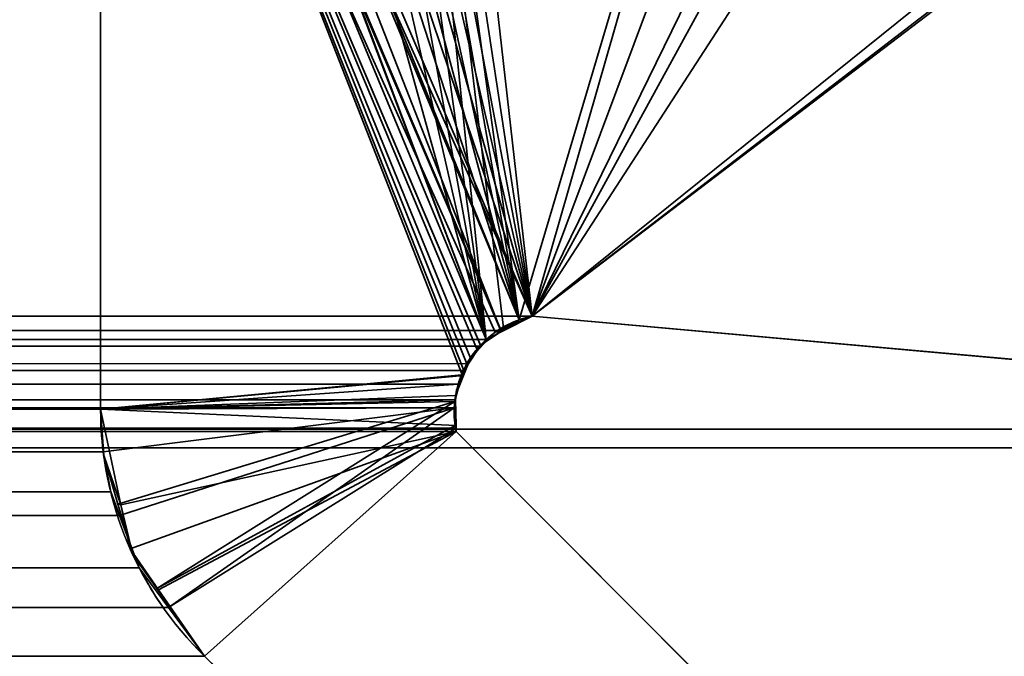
# Model space of a CAD drawing. Header units: millimetres. Extents: x -603 to 3703, y -120 to 249.
# Tile 623 of 656: x 1971.89 to 1973.71, y 3.48 to 4.65. Entities that reach past the tile are written whole.
import ezdxf

# ---------------------------------------------------------------- set-up
doc = ezdxf.new("R2010")
doc.units = ezdxf.units.MM
doc.layers.add('152', color=7, linetype='Continuous', true_color=0xffffff)

# ---------------------------------------------------------------- blocks, each defined once
blk = doc.blocks.new('UG_SURFACE_002')
at = {"layer": '152', "color": 252, "linetype": 'Continuous', "lineweight": 35}
for points in [[(2177.5, -30, 2213.0001), (2177.5, 229.8, 2213.0001), (822.5, 229.8, 2213.0001), (822.5, -30, 2213.0001)], [(972.5, -30, 2063), (972.5, 229.8, 2063), (2027.4999, 229.8, 2063), (2027.4999, -30, 2063)]]:
    blk.add_3dface(points, dxfattribs=at)
blk = doc.blocks.new('UG_SURFACE_148')
at = {"layer": '152', "color": 7, "linetype": 'Continuous', "lineweight": 35}
for points in [[(1972.749, 4.0636, 2006.249), (1972.3067, 5.9969, 2005.8067), (1972.3698, 6.0049, 2005.8699), (1972.3979, 5.9947, 2005.898)], [(1972.749, 4.0636, 2006.249), (1972.2157, 5.9777, 2005.7156), (1972.2315, 5.9874, 2005.7316), (1972.3067, 5.9969, 2005.8067)], [(1972.3979, 5.9947, 2005.898), (1972.4829, 5.964, 2005.9829), (1972.749, 4.0636, 2006.249)], [(1972.749, 4.0636, 2006.249), (1972.0744, 5.8501, 2005.5742), (1972.1333, 5.9269, 2005.6334), (1972.2157, 5.9777, 2005.7156)], [(1986.675, 2.6459, 2020.175), (1986.6284, 5.9608, 2020.1285), (1013.3716, 5.9608, 2020.1285), (1013.325, 2.6459, 2020.175)], [(1972.4829, 5.964, 2005.9829), (1972.5053, 5.9558, 2006.0053), (1972.5592, 5.9099, 2006.0592), (1972.749, 4.0636, 2006.249)], [(1972.5592, 5.9099, 2006.0592), (1972.6355, 5.8543, 2006.1355), (1972.8342, 4.1071, 2006.3343), (1972.7819, 4.0804, 2006.2819)], [(1972.7819, 4.0804, 2006.2819), (1972.749, 4.0636, 2006.249), (1972.5592, 5.9099, 2006.0592)], [(1972.749, 4.0636, 2006.249), (1972.0439, 5.7623, 2005.5439), (1972.0463, 5.7807, 2005.5463), (1972.0721, 5.8473, 2005.5721)], [(1972.0721, 5.8473, 2005.5721), (1972.0744, 5.8501, 2005.5742), (1972.749, 4.0636, 2006.249)], [(1972.8342, 4.1071, 2006.3343), (1972.6355, 5.8543, 2006.1355), (1973.3055, 5.3661, 2006.8054)], [(1972.0367, 5.7056, 2005.5368), (1972.0439, 5.7623, 2005.5439), (1972.749, 4.0636, 2006.249), (1972.7392, 4.0514, 2006.2392)], [(1972.0367, 5.7056, 2005.5368), (1972.0367, 3.935, 2005.5368), (1027.9633, 3.935, 2005.5368), (1027.9633, 5.7056, 2005.5368)], [(1972.0367, 5.7056, 2005.5368), (1972.7135, 4.0191, 2006.2134), (1972.708, 4.0063, 2006.2079)], [(1972.7392, 4.0514, 2006.2392), (1972.7135, 4.0191, 2006.2134), (1972.0367, 5.7056, 2005.5368)], [(1972.708, 4.0063, 2006.2079), (1972.6973, 3.981, 2006.1972), (1972.0367, 3.935, 2005.5368), (1972.0367, 5.7056, 2005.5368)], [(1014.8108, 5.381, 2018.6892), (1023.9148, 3.8982, 2009.5851), (1976.0852, 3.8982, 2009.5851), (1985.1892, 5.381, 2018.6892)], [(1973.3055, 5.3661, 2006.8054), (1973.461, 5.2528, 2006.9611), (1972.8342, 4.1071, 2006.3343)], [(1972.8342, 4.1071, 2006.3343), (1973.461, 5.2528, 2006.9611), (1974.1434, 5.1129, 2007.6432)], [(1974.1434, 5.1129, 2007.6432), (1974.7273, 4.9932, 2008.2273), (1975.5368, 3.8635, 2009.0368), (1972.8342, 4.1071, 2006.3343)], [(1014.2951, 2.0412, 2019.2049), (1014.3776, 4.9715, 2019.1224), (1985.6224, 4.9715, 2019.1224), (1985.7049, 2.0412, 2019.2049)], [(1024.4632, 3.8635, 2009.0368), (1027.1658, 4.1071, 2006.3343), (1972.8342, 4.1071, 2006.3343), (1975.5368, 3.8635, 2009.0368)], [(1972.8342, 4.1071, 2006.3343), (1027.1658, 4.1071, 2006.3343), (1027.2192, 4.0853, 2006.2809)], [(1027.2192, 4.0853, 2006.2809), (1972.7819, 4.0804, 2006.2819), (1972.8342, 4.1071, 2006.3343)], [(1972.749, 4.0636, 2006.249), (1027.2192, 4.0853, 2006.2809), (1027.2272, 4.082, 2006.2728)], [(1972.749, 4.0636, 2006.249), (1972.7819, 4.0804, 2006.2819), (1027.2192, 4.0853, 2006.2809)], [(1027.2272, 4.082, 2006.2728), (1972.7392, 4.0514, 2006.2392), (1972.749, 4.0636, 2006.249)], [(1027.2272, 4.082, 2006.2728), (1027.2609, 4.0511, 2006.2389), (1972.7392, 4.0514, 2006.2392)], [(1972.7135, 4.0191, 2006.2134), (1972.7392, 4.0514, 2006.2392), (1027.2609, 4.0511, 2006.2389)], [(1972.7135, 4.0191, 2006.2134), (1027.2609, 4.0511, 2006.2389), (1027.272, 4.041, 2006.228)], [(1027.272, 4.041, 2006.228), (1972.708, 4.0063, 2006.2079), (1972.7135, 4.0191, 2006.2134)], [(1027.272, 4.041, 2006.228), (1027.292, 4.006, 2006.2079), (1972.708, 4.0063, 2006.2079)], [(1972.6973, 3.981, 2006.1972), (1972.708, 4.0063, 2006.2079), (1027.292, 4.006, 2006.2079)], [(1972.6973, 3.981, 2006.1972), (1027.292, 4.006, 2006.2079), (1027.2974, 3.9967, 2006.2027)], [(1027.2974, 3.9967, 2006.2027), (1972.6925, 3.9522, 2006.1924), (1972.6973, 3.981, 2006.1972)], [(1027.2974, 3.9967, 2006.2027), (1027.3086, 3.9533, 2006.1915), (1972.6925, 3.9522, 2006.1924)], [(1972.6973, 3.981, 2006.1972), (1972.6925, 3.9522, 2006.1924), (1972.6901, 3.9377, 2006.1901), (1972.0367, 3.935, 2005.5368)], [(1027.3086, 3.9533, 2006.1915), (1027.3086, 3.9526, 2006.1915), (1972.6925, 3.9522, 2006.1924)], [(1972.6901, 3.9377, 2006.1901), (1027.3086, 3.9526, 2006.1915), (1027.3086, 3.9069, 2006.1915)], [(1972.6901, 3.9377, 2006.1901), (1972.6925, 3.9522, 2006.1924), (1027.3086, 3.9526, 2006.1915)], [(1027.3086, 3.9069, 2006.1915), (1972.6932, 3.9, 2006.1932), (1972.6901, 3.9377, 2006.1901)], [(1972.0367, 3.935, 2005.5368), (1027.9357, 3.7495, 2005.5642), (1027.9624, 3.9026, 2005.5375)], [(1027.9357, 3.7495, 2005.5642), (1972.0367, 3.935, 2005.5368), (1972.0416, 3.8564, 2005.5416)], [(1027.9624, 3.9026, 2005.5375), (1027.9633, 3.935, 2005.5368), (1972.0367, 3.935, 2005.5368)], [(1972.0416, 3.8564, 2005.5416), (1972.0367, 3.935, 2005.5368), (1972.6901, 3.9377, 2006.1901)], [(1972.6901, 3.9377, 2006.1901), (1972.0718, 3.7385, 2005.5718), (1972.0553, 3.7823, 2005.5554), (1972.0416, 3.8564, 2005.5416)], [(1972.1621, 3.569, 2005.6622), (1972.1078, 3.6424, 2005.6078), (1972.0718, 3.7385, 2005.5718), (1972.6901, 3.9377, 2006.1901)], [(1972.1621, 3.569, 2005.6622), (1972.6901, 3.9377, 2006.1901), (1972.6932, 3.9, 2006.1932)], [(1976.0852, 3.8982, 2009.5851), (1023.9148, 3.8982, 2009.5851), (1024.1898, 3.8674, 2009.3102)], [(1976.0852, 3.8982, 2009.5851), (1024.1898, 3.8674, 2009.3102), (1024.4632, 3.8635, 2009.0368)], [(1024.4632, 3.8635, 2009.0368), (1975.5368, 3.8635, 2009.0368), (1976.0852, 3.8982, 2009.5851)], [(1027.3063, 3.8936, 2006.1936), (1026.0557, 2.6395, 2007.4444), (1973.9443, 2.6395, 2007.4444), (1972.6937, 3.8936, 2006.1936)], [(1027.3074, 3.8999, 2006.1927), (1027.3063, 3.8936, 2006.1936), (1972.6937, 3.8936, 2006.1936)], [(1027.3086, 3.9069, 2006.1915), (1027.3074, 3.8999, 2006.1927), (1972.6932, 3.9, 2006.1932)], [(1972.6937, 3.8936, 2006.1936), (1972.6932, 3.9, 2006.1932), (1027.3074, 3.8999, 2006.1927)], [(1972.6932, 3.9, 2006.1932), (1972.6937, 3.8936, 2006.1936), (1972.2289, 3.4787, 2005.729), (1972.1621, 3.569, 2005.6622)], [(1973.477, 2.2621, 2006.9771), (1972.2289, 3.4787, 2005.729), (1972.6937, 3.8936, 2006.1936), (1973.9443, 2.6395, 2007.4444)], [(1972.0416, 3.8564, 2005.5416), (1027.93, 3.7374, 2005.5699), (1027.9357, 3.7495, 2005.5642)], [(1972.0416, 3.8564, 2005.5416), (1972.0553, 3.7823, 2005.5554), (1027.93, 3.7374, 2005.5699)], [(1972.0553, 3.7823, 2005.5554), (1972.0718, 3.7385, 2005.5718), (1027.93, 3.7374, 2005.5699)], [(1027.8567, 3.5821, 2005.6434), (1972.0718, 3.7385, 2005.5718), (1972.1078, 3.6424, 2005.6078)], [(1027.8567, 3.5821, 2005.6434), (1027.93, 3.7374, 2005.5699), (1972.0718, 3.7385, 2005.5718)], [(1972.1078, 3.6424, 2005.6078), (1027.8412, 3.5635, 2005.6586), (1027.8567, 3.5821, 2005.6434)], [(1972.1078, 3.6424, 2005.6078), (1972.1621, 3.569, 2005.6622), (1027.8412, 3.5635, 2005.6586)], [(1027.8412, 3.5635, 2005.6586), (1972.1621, 3.569, 2005.6622), (1972.2289, 3.4787, 2005.729)], [(1972.2289, 3.4787, 2005.729), (1027.7711, 3.4787, 2005.729), (1027.8412, 3.5635, 2005.6586)], [(1972.2289, 3.4787, 2005.729), (1973.477, 2.2621, 2006.9771), (1026.523, 2.2621, 2006.9771), (1027.7711, 3.4787, 2005.729)]]:
    blk.add_3dface(points, dxfattribs=at)
blk = doc.blocks.new('UG_SURFACE_149')
at = {"layer": '152', "color": 7, "linetype": 'Continuous', "lineweight": 35}
for points in [[(1972.304, 5.9987, -7), (1972.3499, 6.0064, -7), (1972.3952, 5.9961, -7), (1972.8342, 4.1071, -7)], [(1972.8099, 4.1003, 2006.31), (1972.3032, 5.9944, 2005.8031), (1972.2507, 5.9939, 2005.7507), (1972.2041, 5.9673, 2005.7042)], [(1972.8342, 4.1071, -7), (1972.2042, 5.9712, -7), (1972.2279, 5.9861, -7), (1972.304, 5.9987, -7)], [(1972.8099, 4.1003, 2006.31), (1972.3964, 5.9952, 2005.8963), (1972.3032, 5.9944, 2005.8031)], [(1972.8342, 4.1071, -7), (1972.3952, 5.9961, -7), (1972.4572, 5.982, -7), (1972.4811, 5.9651, -7)], [(1972.4815, 5.9606, 2005.9814), (1972.4194, 5.9954, 2005.9195), (1972.3964, 5.9952, 2005.8963), (1972.8099, 4.1003, 2006.31)], [(1972.0832, 5.8555, -7), (1972.1333, 5.9269, -7), (1972.2042, 5.9712, -7), (1972.8342, 4.1071, -7)], [(1972.8099, 4.1003, 2006.31), (1972.2041, 5.9673, 2005.7042), (1972.1333, 5.9269, 2005.6334), (1972.0877, 5.8734, 2005.5878)], [(1972.4811, 5.9651, -7), (1972.5592, 5.9099, -7), (1972.8342, 4.1071, -7)], [(1972.8099, 4.1003, 2006.31), (1972.5592, 5.9099, 2006.0592), (1972.5426, 5.9264, 2006.0427), (1972.4815, 5.9606, 2005.9814)], [(1972.8342, 4.1071, -7), (1972.5592, 5.9099, -7), (1973.2125, 5.4233, -7)], [(1973.2113, 5.4518, 2006.7112), (1972.5592, 5.9099, 2006.0592), (1972.8099, 4.1003, 2006.31)], [(1972.0877, 5.8734, 2005.5878), (1972.0801, 5.8573, 2005.5802), (1972.8099, 4.1003, 2006.31)], [(1972.7769, 4.0786, 2006.2768), (1972.0801, 5.8573, 2005.5802), (1972.0497, 5.793, 2005.5497), (1972.0482, 5.7826, 2005.5482)], [(1972.0608, 5.8235, -7), (1972.0832, 5.8555, -7), (1972.8342, 4.1071, -7)], [(1972.7769, 4.0786, 2006.2768), (1972.8099, 4.1003, 2006.31), (1972.0801, 5.8573, 2005.5802)], [(1972.8342, 4.1071, -7), (1972.7762, 4.0817, -7), (1972.0522, 5.7818, -7), (1972.0608, 5.8235, -7)], [(1972.0482, 5.7826, 2005.5482), (1972.0367, 5.7056, 2005.5368), (1972.7386, 4.0534, 2006.2387), (1972.7769, 4.0786, 2006.2768)], [(1972.7762, 4.0817, -7), (1972.7657, 4.0772, -7), (1972.0367, 5.7056, -7), (1972.0522, 5.7818, -7)], [(1972.0367, 5.7056, -7), (1972.0367, 3.935, -7), (1972.0367, 3.935, 2005.5368), (1972.0367, 5.7056, 2005.5368)], [(1972.0367, 3.935, -7), (1972.0367, 5.7056, -7), (1972.7198, 4.0294, -7), (1972.7072, 3.9975, -7)], [(1972.0367, 5.7056, -7), (1972.7657, 4.0772, -7), (1972.733, 4.0432, -7)], [(1972.733, 4.0432, -7), (1972.7198, 4.0294, -7), (1972.0367, 5.7056, -7)], [(1972.7038, 3.9988, 2006.2039), (1972.7042, 4.0004, 2006.2041), (1972.0367, 5.7056, 2005.5368), (1972.0367, 3.935, 2005.5368)], [(1972.7042, 4.0004, 2006.2041), (1972.7323, 4.0436, 2006.2323), (1972.7386, 4.0534, 2006.2387), (1972.0367, 5.7056, 2005.5368)], [(1972.8099, 4.1003, 2006.31), (1972.8342, 4.1071, 2006.3343), (1973.5513, 5.2131, 2007.0512), (1973.2113, 5.4518, 2006.7112)], [(1973.2125, 5.4233, -7), (1973.4077, 5.278, -7), (1972.8342, 4.1071, -7)], [(1972.8342, 4.1071, -7), (1973.4077, 5.278, -7), (1974.1324, 5.0961, -7)], [(1974.125, 5.1452, 2007.6251), (1973.5513, 5.2131, 2007.0512), (1972.8342, 4.1071, 2006.3343)], [(1974.9591, 5.0464, 2008.4591), (1974.125, 5.1452, 2007.6251), (1972.8342, 4.1071, 2006.3343), (1975.5368, 3.8635, 2009.0368)], [(1974.1324, 5.0961, -7), (1974.5367, 4.9946, -7), (1975.5368, 3.8635, -7), (1972.8342, 4.1071, -7)], [(1972.8099, 4.1003, 2006.31), (1972.7762, 4.0817, -7), (1972.8342, 4.1071, -7)], [(1972.8099, 4.1003, 2006.31), (1972.7769, 4.0786, 2006.2768), (1972.7762, 4.0817, -7)], [(1972.8342, 4.1071, -7), (1972.8342, 4.1071, 2006.3343), (1972.8099, 4.1003, 2006.31)], [(1975.5368, 3.8635, 2009.0368), (1972.8342, 4.1071, 2006.3343), (1972.8342, 4.1071, -7), (1975.5368, 3.8635, -7)], [(1972.7386, 4.0534, 2006.2387), (1972.733, 4.0432, -7), (1972.7657, 4.0772, -7)], [(1972.7657, 4.0772, -7), (1972.7769, 4.0786, 2006.2768), (1972.7386, 4.0534, 2006.2387)], [(1972.7657, 4.0772, -7), (1972.7762, 4.0817, -7), (1972.7769, 4.0786, 2006.2768)], [(1972.7198, 4.0294, -7), (1972.7323, 4.0436, 2006.2323), (1972.7042, 4.0004, 2006.2041)], [(1972.7198, 4.0294, -7), (1972.733, 4.0432, -7), (1972.7323, 4.0436, 2006.2323)], [(1972.7386, 4.0534, 2006.2387), (1972.7323, 4.0436, 2006.2323), (1972.733, 4.0432, -7)], [(1972.7042, 4.0004, 2006.2041), (1972.7072, 3.9975, -7), (1972.7198, 4.0294, -7)], [(1972.0367, 3.935, 2005.5368), (1972.6918, 3.9523, 2006.1917), (1972.7038, 3.9988, 2006.2039)], [(1972.7072, 3.9975, -7), (1972.6925, 3.9606, -7), (1972.0367, 3.935, -7)], [(1972.6925, 3.9606, -7), (1972.7038, 3.9988, 2006.2039), (1972.6918, 3.9523, 2006.1917)], [(1972.6925, 3.9606, -7), (1972.7072, 3.9975, -7), (1972.7038, 3.9988, 2006.2039)], [(1972.7042, 4.0004, 2006.2041), (1972.7038, 3.9988, 2006.2039), (1972.7072, 3.9975, -7)], [(1972.0367, 3.935, -7), (1972.6925, 3.9606, -7), (1972.6926, 3.9526, -7)], [(1972.6926, 3.9526, -7), (1972.6934, 3.9051, -7), (1972.0367, 3.935, -7)], [(1972.0367, 3.935, 2005.5368), (1972.6909, 3.949, 2006.191), (1972.6918, 3.9523, 2006.1917)], [(1972.6909, 3.949, 2006.191), (1972.0367, 3.935, 2005.5368), (1972.0424, 3.8494, 2005.5425), (1972.0687, 3.7599, 2005.5687)], [(1972.0687, 3.7599, 2005.5687), (1972.0961, 3.6663, 2005.5962), (1972.1404, 3.6037, 2005.6405), (1972.6909, 3.949, 2006.191)], [(1972.6931, 3.9053, 2006.1932), (1972.6909, 3.949, 2006.191), (1972.1404, 3.6037, 2005.6405)], [(1972.6926, 3.9526, -7), (1972.6918, 3.9523, 2006.1917), (1972.6909, 3.949, 2006.191)], [(1972.6909, 3.949, 2006.191), (1972.6934, 3.9051, -7), (1972.6926, 3.9526, -7)], [(1972.6909, 3.949, 2006.191), (1972.6931, 3.9053, 2006.1932), (1972.6934, 3.9051, -7)], [(1972.6918, 3.9523, 2006.1917), (1972.6926, 3.9526, -7), (1972.6925, 3.9606, -7)], [(1972.0424, 3.8494, 2005.5425), (1972.0367, 3.935, -7), (1972.074, 3.7587, -7)], [(1972.0424, 3.8494, 2005.5425), (1972.0367, 3.935, 2005.5368), (1972.0367, 3.935, -7)], [(1972.074, 3.7587, -7), (1972.0367, 3.935, -7), (1972.6934, 3.9051, -7), (1972.6937, 3.8936, -7)], [(1972.6937, 3.8936, -7), (1972.0913, 3.6769, -7), (1972.074, 3.7587, -7)], [(1972.1435, 3.6017, -7), (1972.0913, 3.6769, -7), (1972.6937, 3.8936, -7)], [(1972.1404, 3.6037, 2005.6405), (1972.2289, 3.4787, 2005.729), (1972.6937, 3.8936, 2006.1936), (1972.6931, 3.9053, 2006.1932)], [(1972.2289, 3.4787, -7), (1972.1435, 3.6017, -7), (1972.6937, 3.8936, -7)], [(1972.6937, 3.8936, -7), (1973.9443, 2.6395, -7), (1973.477, 2.2621, -7), (1972.2289, 3.4787, -7)], [(1973.9443, 2.6395, 2007.4444), (1972.6937, 3.8936, 2006.1936), (1972.2289, 3.4787, 2005.729), (1973.477, 2.2621, 2006.9771)], [(1972.6937, 3.8936, -7), (1972.6934, 3.9051, -7), (1972.6931, 3.9053, 2006.1932)], [(1972.6931, 3.9053, 2006.1932), (1972.6937, 3.8936, 2006.1936), (1972.6937, 3.8936, -7)], [(1972.6937, 3.8936, 2006.1936), (1973.9443, 2.6395, 2007.4444), (1973.9443, 2.6395, -7), (1972.6937, 3.8936, -7)], [(1972.074, 3.7587, -7), (1972.0687, 3.7599, 2005.5687), (1972.0424, 3.8494, 2005.5425)], [(1972.0961, 3.6663, 2005.5962), (1972.0687, 3.7599, 2005.5687), (1972.074, 3.7587, -7)], [(1972.0961, 3.6663, 2005.5962), (1972.074, 3.7587, -7), (1972.0913, 3.6769, -7)], [(1972.0913, 3.6769, -7), (1972.1404, 3.6037, 2005.6405), (1972.0961, 3.6663, 2005.5962)], [(1972.0913, 3.6769, -7), (1972.1435, 3.6017, -7), (1972.1404, 3.6037, 2005.6405)], [(1972.2289, 3.4787, -7), (1972.2289, 3.4787, 2005.729), (1972.1404, 3.6037, 2005.6405)], [(1972.1404, 3.6037, 2005.6405), (1972.1435, 3.6017, -7), (1972.2289, 3.4787, -7)], [(1972.2289, 3.4787, -7), (1973.477, 2.2621, -7), (1973.477, 2.2621, 2006.9771), (1972.2289, 3.4787, 2005.729)]]:
    blk.add_3dface(points, dxfattribs=at)
blk = doc.blocks.new('UG_SURFACE_154')
at = {"layer": '152', "color": 252, "linetype": 'Continuous', "lineweight": 35}
for points in [[(1011, -46.92, 2022.5), (1989, -46.92, 2022.5), (1989, 62.92, 2022.5), (1011, 62.92, 2022.5)], [(1012.5, -46.92, 2020.9999), (1012.5, 62.92, 2020.9999), (1987.5, 62.92, 2020.9999), (1987.5, -46.92, 2020.9999)]]:
    blk.add_3dface(points, dxfattribs=at)

msp = doc.modelspace()

# ---------------------------------------------------------------- linework, layer by layer
at = {"layer": '152', "color": 252, "linetype": 'Continuous', "lineweight": -3, "true_color": 0x939598}
for p, q in [((1972.0367, 5.7056, 2005.5367), (1972.0367, 3.935, 2005.5367)), ((1972.0367, 5.7056, -7), (1972.0367, 3.935, -7)), ((1972.0367, 5.7056, 2005.5367), (1972.0367, 3.935, 2005.5367)), ((1972.8342, 4.1071, 2006.3342), (1027.1658, 4.1071, 2006.3342)), ((1975.5368, 3.8635, -7), (1972.8342, 4.1071, -7)), ((1972.8342, 4.1071, -7), (1972.8342, 4.1071, 2006.3342)), ((1972.8342, 4.1071, 2006.3342), (1975.5368, 3.8635, 2009.0368)), ((1972.8342, 4.1071, 2006.3342), (1975.5368, 3.8635, 2009.0368)), ((1972.0367, 3.935, 2005.5367), (1027.9633, 3.935, 2005.5367)), ((1972.0367, 3.935, -7), (1972.0367, 3.935, 2005.5367)), ((1023.9148, 3.8982, 2009.5852), (1976.0852, 3.8982, 2009.5852)), ((1027.3063, 3.8936, 2006.1937), (1972.6937, 3.8936, 2006.1937)), ((1973.9443, 2.6395, 2007.4443), (1972.6937, 3.8936, 2006.1937)), ((1972.6937, 3.8936, 2006.1937), (1972.6937, 3.8936, -7)), ((1973.9443, 2.6395, 2007.4443), (1972.6937, 3.8936, 2006.1937)), ((1972.6937, 3.8936, -7), (1973.9443, 2.6395, -7)), ((1024.4632, 3.8635, 2009.0368), (1975.5368, 3.8635, 2009.0368)), ((1972.2289, 3.4787, 2005.7289), (1027.7711, 3.4787, 2005.7289)), ((1972.2289, 3.4787, -7), (1972.2289, 3.4787, 2005.7289)), ((1973.477, 2.2621, 2006.977), (1972.2289, 3.4787, 2005.7289)), ((1973.477, 2.2621, 2006.977), (1972.2289, 3.4787, 2005.7289))]:
    msp.add_line(p, q, dxfattribs=at)
for points in [[(1972.8342, 4.1071, -7), (1972.7365, 4.0869, -7), (1972.6735, 3.9913, -7), (1972.6937, 3.8936, -7)], [(1972.6937, 3.8936, 2006.1937), (1972.6735, 3.9913, 2006.1735), (1972.7365, 4.0869, 2006.2365), (1972.8342, 4.1071, 2006.3342)], [(1972.2289, 3.4787, 2005.7289), (1972.1061, 3.5987, 2005.6061), (1972.0367, 3.7633, 2005.5367), (1972.0367, 3.935, 2005.5367)], [(1972.0367, 3.935, -7), (1972.0367, 3.7633, -7), (1972.1061, 3.5987, -7), (1972.2289, 3.4787, -7)]]:
    msp.add_open_spline(points, degree=3, dxfattribs=at)
for points, knots in [([(1972.6937, 3.8936, 2006.1937), (1972.6907, 3.9078, 2006.1907), (1972.6895, 3.923, 2006.1895), (1972.6907, 3.9525, 2006.1907), (1972.6932, 3.9673, 2006.1932), (1972.7013, 3.9947, 2006.2013), (1972.7069, 4.0075, 2006.2069), (1972.7184, 4.0278, 2006.2184), (1972.724, 4.036, 2006.224), (1972.7359, 4.0508, 2006.2359), (1972.7423, 4.0576, 2006.2423), (1972.7581, 4.072, 2006.2581), (1972.7678, 4.0791, 2006.2678), (1972.7957, 4.0959, 2006.2957), (1972.8149, 4.1031, 2006.3149), (1972.8342, 4.1071, 2006.3342)], [0, 0, 0, 0, 0.135381, 0.135381, 0.270759, 0.270759, 0.405569, 0.405569, 0.507482, 0.507482, 0.609207, 0.609207, 0.748422, 0.748422, 1, 1, 1, 1]), ([(1972.2289, 3.4787, 2005.7289), (1972.2135, 3.4938, 2005.7135), (1972.1986, 3.5098, 2005.6986), (1972.1702, 3.544, 2005.6702), (1972.1565, 3.5622, 2005.6565), (1972.1309, 3.6007, 2005.6309), (1972.1189, 3.6211, 2005.6189), (1972.0968, 3.6638, 2005.5968), (1972.0867, 3.6863, 2005.5867), (1972.0691, 3.7329, 2005.5691), (1972.0615, 3.7573, 2005.5615), (1972.0493, 3.8064, 2005.5493), (1972.0447, 3.8313, 2005.5447), (1972.0383, 3.8823, 2005.5383), (1972.0367, 3.9087, 2005.5367), (1972.0367, 3.935, 2005.5367)], [0, 0, 0, 0, 0.143432, 0.143432, 0.286934, 0.286934, 0.43053, 0.43053, 0.574242, 0.574242, 0.71809, 0.71809, 0.85704, 0.85704, 1, 1, 1, 1])]:
    msp.add_open_spline(points, degree=3, knots=knots, dxfattribs=at)

# ---------------------------------------------------------------- block references
for name in ['UG_SURFACE_002', 'UG_SURFACE_154', 'UG_SURFACE_148', 'UG_SURFACE_149']:
    msp.add_blockref(name, (0, 0), dxfattribs=at)

doc.saveas('drawing.dxf')
